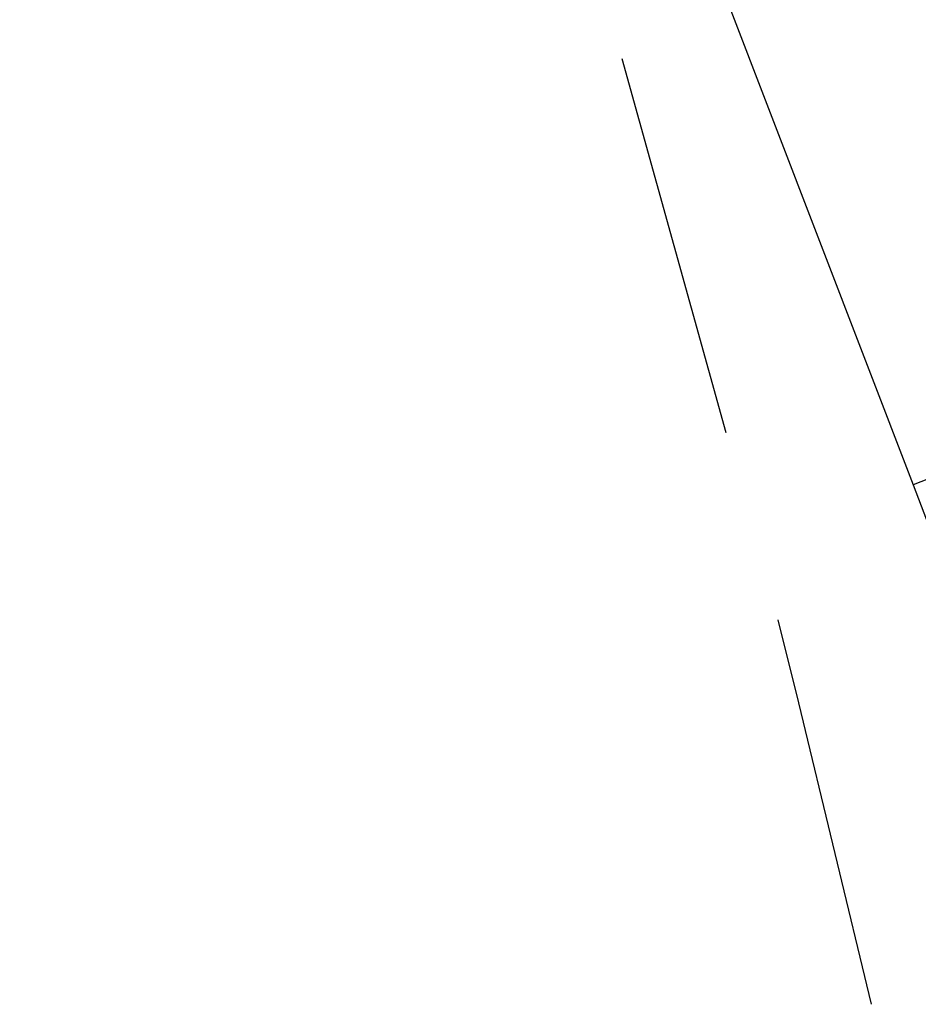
# Model space of a CAD drawing. Header units: feet. Extents: x -79 to 198, y -22 to 181.
# Tile 441 of 656: x 121.6 to 122.75, y 49.19 to 50.45. Entities that reach past the tile are written whole.
import ezdxf

# ---------------------------------------------------------------- set-up
doc = ezdxf.new("R2010")
doc.units = ezdxf.units.FT
doc.layers.add('A-LINEA', color=7, linetype='CONTINUOUS')

msp = doc.modelspace()

# ---------------------------------------------------------------- linework, layer by layer
at = {"layer": 'A-LINEA'}
for p, q in [((121.6, 52.8444), (122.7467, 49.8578)), ((121.6, 52.8444), (122.7467, 49.8578)), ((122.5067, 49.9244), (122.3733, 50.4044)), ((122.5067, 49.9244), (122.3733, 50.4044))]:
    msp.add_line(p, q, dxfattribs=at)
for points in [[(122.7467, 49.8578), (122.8533, 49.5778), (123.4, 49.7911), (123.2933, 50.0711), (122.7467, 49.8578)], [(122.7467, 49.8578), (122.8533, 49.5778), (123.4, 49.7911), (123.2933, 50.0711), (122.7467, 49.8578)], [(122.6933, 49.1911), (122.6, 49.5778), (122.5733, 49.6844)], [(122.6933, 49.1911), (122.6, 49.5778), (122.5733, 49.6844)]]:
    msp.add_lwpolyline(points, dxfattribs=at)

doc.saveas('drawing.dxf')
